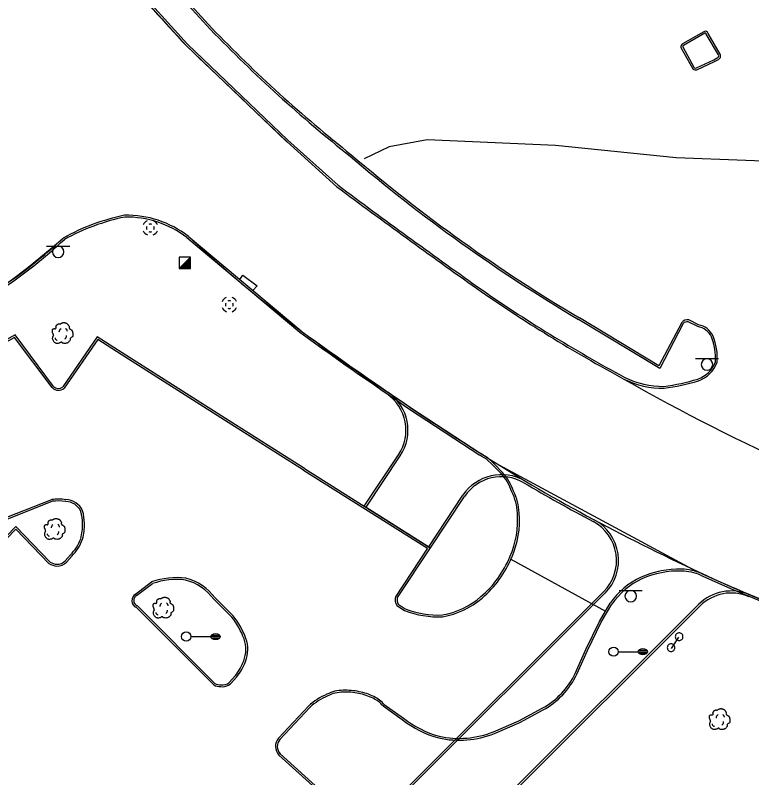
# Model space of a CAD drawing. Extents: x 2145380 to 2157287, y 139568 to 149130.
# Drawn here: x 2151469.5 to 2151708.2, y 143800.5 to 144047.9 of the extents above; entities that cross this region are included whole.
import ezdxf

# ---------------------------------------------------------------- set-up
doc = ezdxf.new("R2010")
doc.units = 0
for name, color, linetype in [('PR_PREVIOUSLY CONSTRUCTED', 7, 'Continuous'), ('TOPO_Asphalt', 7, 'Continuous'), ('TOPO_Curb Back', 7, 'Continuous'), ('TOPO_DRAIN_Inlet Grate', 7, 'Continuous'), ('TOPO_DRAIN_Manhole', 7, 'Continuous'), ('TOPO_Flowline', 7, 'Continuous'), ('TOPO_Light Pole', 7, 'Continuous'), ('TOPO_Misc', 7, 'Continuous'), ('TOPO_Sign', 7, 'Continuous'), ('TOPO_Tree', 7, 'Continuous')]:
    doc.layers.add(name, color=color, linetype=linetype)

# ---------------------------------------------------------------- blocks, each defined once
blk = doc.blocks.new('MHEXST')
at = {"layer": 'TOPO_DRAIN_Manhole'}
for centre, radius, start, end in [((-0.1, 0.3), 12.7, 112.9748, 158.2636), ((-0.1, 0.1), 6.35, 157.9722, 204.161), ((-0.1, 0.1), 6.35, 66.1941, 113.691), ((-0.1, 0.3), 12.7, 22.0744, 68.6991), ((-0.1, 0.1), 6.35, 336.8023, 21.4046), ((-0.1, 0.3), 12.7, 202.6921, 248.1938), ((-0.1, 0.1), 6.35, 248.5791, 293.1995), ((-0.1, 0.3), 12.7, 291.7963, 337.3032)]:
    blk.add_arc(centre, radius, start, end, dxfattribs=at)
blk = doc.blocks.new('LP')
at = {"layer": 'TOPO_Light Pole'}
blk.add_line((3.81, 0), (20.32, 0), dxfattribs=at)
for points in [[(20.32, 0), (27.94, 0)], [(20.32, 0), (23.5, 0)], [(20.83, 1.27), (27.43, 1.27)], [(20.83, 1.27), (23.5, 1.27)], [(23.71, 1.27), (27.43, 1.27)], [(23.71, 0), (27.94, 0)], [(20.83, -1.27), (27.43, -1.27)], [(20.83, -1.27), (23.5, -1.27)], [(23.71, -1.27), (27.43, -1.27)]]:
    blk.add_lwpolyline(points, dxfattribs=at)
blk.add_circle((0, 0), 3.81, dxfattribs=at)
blk.add_ellipse((24.13, 0), major_axis=(3.81, 0), ratio=0.666667, dxfattribs=at)
blk = doc.blocks.new('POST')
at = {"layer": 'TOPO_Misc'}
for start, end in [(89.99996, 180.00004), (179.99996, 270.00004), (359.99996, 90.00004), (269.99996, 0.00004)]:
    blk.add_arc((-0.01, 0.03), 3.16, start, end, dxfattribs=at)
blk = doc.blocks.new('TREE')
at = {"layer": 'TOPO_Tree'}
for points in [[(-14.1, -0.4), (-14.2, 0.5), (-14.4, 1.4), (-14.6, 2.3), (-14.8, 3.2), (-15.5, 4), (-15.7, 4.9), (-15.8, 5.6), (-15.7, 6.3), (-15.7, 7), (-15.6, 7.9), (-15.7, 8.8), (-15.1, 9.7), (-14.6, 10.4), (-13.8, 10.5), (-13, 10.7), (-12.2, 11), (-11.1, 10), (-10.4, 10.7), (-9.4, 11.7), (-10.3, 13.3), (-9.8, 14.4), (-9.6, 15.1), (-9.3, 15.9), (-8.8, 16.5), (-8.2, 17.3), (-7.5, 17.7), (-6.7, 18.1), (-6.1, 18.4), (-5.6, 18.6), (-5.1, 18.7), (-4.5, 18.7), (-4, 18.5), (-3.5, 18.1)], [(-3.5, 17.6), (-3.1, 18.3), (-2.6, 18.8), (-1.9, 19.2), (-1, 19.7), (-0.2, 20), (0.7, 20.2), (1.6, 20.5), (2.5, 20.8), (3.4, 20.8), (4.1, 20.7), (4.8, 20.5), (5.5, 20.2), (6.4, 19.9), (7.3, 19.7), (8.2, 19.2), (9.4, 18.4), (10, 17.2), (10.8, 16), (11.2, 15.3), (11.6, 14.6), (11.9, 13.9), (12.2, 13.1), (11.4, 12), (11.9, 11.2), (12, 11), (12.2, 10.9), (12.4, 10.7), (12.9, 10.4), (13.5, 10), (14, 9.7), (14.7, 9.2), (15.4, 8.7), (16.1, 8.1), (16.7, 7.5), (16.9, 6.7), (17.1, 6), (17.6, 4.4), (17.7, 2.8), (17.7, 1.2), (17.7, -0.2), (17.8, -2.2), (16.6, -3), (15.5, -3.8), (14.3, -4.6), (13.2, -5.3)], [(13.2, -5.3), (13.3, -5.8), (13.4, -6.3), (13.4, -6.7), (13.8, -8.5), (12.2, -10), (10.8, -11.5), (10, -12.3), (9.1, -12.8), (8.2, -13.1), (6, -13.8), (3.3, -13.6), (1.3, -13.1), (0.5, -12.9), (-0.1, -11.4), (-0.8, -11.5), (-2, -11.6), (-3.3, -12.8), (-4.5, -13.1), (-6.1, -13.5), (-7.8, -14), (-9.3, -13.6), (-11.4, -13.1), (-12.8, -11.4), (-14.1, -9.4), (-15.3, -7.3), (-15.6, -5.1), (-15.1, -3), (-14.9, -1.9), (-13.9, -0.8), (-13.5, 0.1)], [(-4.2, 5.1), (-4.5, 6.1), (-4.3, 7.2), (-3.8, 8.2), (-3.3, 9.3), (-2.7, 10.3), (-1.6, 11)], [(5.9, 11.2), (6.5, 10.7), (7, 10.2), (7.4, 9.5), (7.9, 8.6), (8.3, 7.6), (8.5, 6.6)], [(-11.4, -4.5), (-11.5, -5.4), (-11, -6.3), (-10.1, -7.2), (-9.3, -8), (-8.5, -8.3), (-7.7, -8.1)], [(4.8, -6.3), (5.7, -5.7), (6.3, -4.9), (6.8, -3.9), (7.4, -2.8), (7.6, -1.7), (7.5, -0.6)]]:
    blk.add_open_spline(points, degree=3, dxfattribs=at)

msp = doc.modelspace()

# ---------------------------------------------------------------- linework, layer by layer
at = {"layer": 'PR_PREVIOUSLY CONSTRUCTED'}
for p, q in [((2151557.45, 144006.97), (2151573.75, 143992.25)), ((2151582.6, 143888.63), (2151593.71, 143905.31)), ((2151583.16, 143888.27), (2151594.26, 143904.94)), ((2151603.48, 143875.49), (2151614.58, 143892.16)), ((2151604.04, 143875.12), (2151615.14, 143891.79)), ((2151583.16, 143888.27), (2151604.04, 143875.12)), ((2151493.76, 143694.81), (2151660.16, 143860.85)), ((2151494.23, 143694.34), (2151660.63, 143860.38)), ((2151511.16, 143677.33), (2151690.96, 143856.74)), ((2151511.63, 143676.85), (2151691.43, 143856.27))]:
    msp.add_line(p, q, dxfattribs=at)
for centre, radius, start, end in [((2152042.84, 144520.86), 708.1, 217.92933, 222.98481), ((5298041.81, 3442828.72), 4558792.47, 226.35339022, 226.35395656), ((2152948.63, 145832.91), 2297.46, 233.2421, 234.63827), ((2151518.78, 143915.16), 69.24, 101.5422, 119.186), ((2151505.64, 143950.6), 32.4, 52.211, 91.2541), ((2151862.27, 144340.67), 496.24, 227.2615, 236.7613), ((2151283.78, 144207.38), 306.95, 282.7368, 310.9658), ((2151894.9, 144353.84), 481.44, 235.0354, 241.7167), ((2151971.12, 144458.58), 610.04, 240.0732, 264.40992), ((2151581.77, 143913.25), 14.33, 326.3478, 55.5282), ((2152174.07, 144775.95), 1031.45, 235.52821, 238.46799), ((2151581.77, 143913.25), 15, 326.3478, 55.5282), ((2151627.07, 143883.85), 15, 59.6809, 146.3478), ((2151627.07, 143883.85), 14.33, 59.6809, 146.3478), ((2151976.68, 144481.68), 677.55, 239.68088, 246.59308), ((2151976.68, 144481.68), 678.22, 239.68088, 241.85854), ((2151650.04, 143871), 14.33, 314.937, 61.8585), ((2151650.04, 143871), 15, 314.937, 61.8585), ((2151977.55, 144483.91), 679.91, 246.12092, 263.78139), ((2151701.56, 143846.12), 15, 66.5931, 134.937), ((2151701.56, 143846.12), 14.33, 66.5931, 134.937)]:
    msp.add_arc(centre, radius, start, end, dxfattribs=at)
at = {"layer": 'TOPO_Asphalt'}
for p, q in [((2151690.49, 143867.32), (2151623.57, 143903.43)), ((2151630.12, 143871.4), (2151660.83, 143854.58))]:
    msp.add_line(p, q, dxfattribs=at)
at = {"layer": 'TOPO_Curb Back'}
for p, q in [((2151532.76, 144043.29), (2151507.67, 144070.78)), ((2151533.19, 144043.7), (2151508.13, 144071.18)), ((2151509.35, 144055.25), (2151524.84, 144038.07)), ((2151509.8, 144055.64), (2151525.27, 144038.49)), ((2151692.67, 144042.52), (2151685.75, 144038.63)), ((2151692.67, 144042.52), (2151685.75, 144038.63)), ((2151693, 144042.02), (2151686.07, 144038.12)), ((2151693, 144042.02), (2151686.07, 144038.12)), ((2151697.43, 144035), (2151693.47, 144041.79)), ((2151697.43, 144035), (2151693.47, 144041.79)), ((2151697.95, 144035.3), (2151694.05, 144041.99)), ((2151697.95, 144035.3), (2151694.05, 144041.99)), ((2151524.84, 144038.07), (2151557.44, 144006.97)), ((2151525.27, 144038.49), (2151557.86, 144007.41)), ((2151685.24, 144037.41), (2151689.08, 144030.45)), ((2151685.24, 144037.41), (2151689.08, 144030.45)), ((2151685.82, 144037.6), (2151689.52, 144030.88)), ((2151685.82, 144037.6), (2151689.52, 144030.88)), ((2151697.95, 144035.3), (2151697.95, 144035.3)), ((2151697.95, 144035.3), (2151697.95, 144035.3)), ((2151690.24, 144030.79), (2151695.9, 144033.47)), ((2151690.24, 144030.79), (2151695.9, 144033.47)), ((2151690.45, 144030.23), (2151696.17, 144032.93)), ((2151690.45, 144030.23), (2151696.17, 144032.93)), ((2151695.9, 144033.47), (2151696.97, 144034.02)), ((2151695.9, 144033.47), (2151696.97, 144034.02)), ((2151696.17, 144032.93), (2151697.18, 144033.45)), ((2151696.17, 144032.93), (2151697.18, 144033.45)), ((2151697.43, 144035), (2151697.43, 144035)), ((2151697.43, 144035), (2151697.43, 144035)), ((2151557.44, 144006.97), (2151557.45, 144006.97)), ((2151557.45, 144006.97), (2151573.75, 143992.25)), ((2151557.85, 144007.41), (2151574.13, 143992.72)), ((2151557.86, 144007.41), (2151557.85, 144007.41)), ((2151678.37, 143933.33), (2151652.09, 143949.17)), ((2151678.13, 143934.17), (2151652.4, 143949.69)), ((2151690.89, 143947.45), (2151687.78, 143949.03)), ((2151685.5, 143948.23), (2151678.13, 143934.17)), ((2151685.99, 143947.88), (2151678.37, 143933.33)), ((2151690.71, 143946.87), (2151687.59, 143948.46)), ((2151441.95, 143875.42), (2151481.27, 143890.79)), ((2151442.23, 143874.88), (2151481.42, 143890.2)), ((2151469.62, 143882.02), (2151406.79, 143816.77)), ((2151480.75, 143870.49), (2151469.62, 143882.02)), ((2151469.62, 143881.16), (2151406.81, 143815.92)), ((2151480.37, 143870.02), (2151469.62, 143881.16)), ((2151487.33, 143872.82), (2151485.69, 143870.93)), ((2151487.77, 143872.41), (2151486.13, 143870.53))]:
    msp.add_line(p, q, dxfattribs=at)
for points in [[(2151557.45, 144006.97), (2151573.75, 143992.25)], [(2151557.85, 144007.41), (2151574.13, 143992.72)], [(2151525.49, 143976.21), (2151562.09, 143945.52)], [(2151525.11, 143975.74), (2151561.71, 143945.06)], [(2151685.99, 143947.88), (2151678.37, 143933.33), (2151652.09, 143949.17)], [(2151685.5, 143948.23), (2151678.13, 143934.17), (2151652.4, 143949.69)], [(2151690.89, 143947.45), (2151687.78, 143949.03)], [(2151690.71, 143946.87), (2151687.59, 143948.46)], [(2151481.87, 143927.5), (2151469.41, 143944.16), (2151444.32, 143930.28)], [(2151481.41, 143927.12), (2151469.25, 143943.38), (2151444.62, 143929.76)], [(2151563.25, 143900.82), (2151537.59, 143917.03), (2151504.07, 143938.38), (2151496.02, 143943.56), (2151484.84, 143927.32)], [(2151562.92, 143900.32), (2151537.27, 143916.52), (2151503.75, 143937.87), (2151496.18, 143942.74), (2151485.29, 143926.91)], [(2151600.04, 143918.28), (2151620.04, 143905.19)], [(2151600.04, 143918.28), (2151620.04, 143905.19)], [(2151600.38, 143918.78), (2151620.37, 143905.69)], [(2151600.38, 143918.78), (2151620.37, 143905.69)], [(2151626.96, 143899.19), (2151624.28, 143901.93), (2151622.19, 143903.91), (2151620.75, 143904.75), (2151620.05, 143905.18)], [(2151627.4, 143899.6), (2151624.7, 143902.36), (2151622.55, 143904.4), (2151621.06, 143905.26), (2151620.36, 143905.69)], [(2151562.93, 143900.32), (2151603.14, 143874.97), (2151592.69, 143859.27)], [(2151563.24, 143900.83), (2151603.98, 143875.15), (2151593.25, 143859.04)], [(2151691.63, 143866.25), (2151702.08, 143861.64), (2151728.73, 143850.52), (2151752.67, 143841.55), (2151772.23, 143835.03), (2151790.65, 143829.37), (2151804.31, 143825.77), (2151827.95, 143819.86), (2151847.35, 143816.07), (2151864.7, 143813.08), (2151884.32, 143810.15), (2151902.71, 143807.56), (2151903.8, 143807.4)], [(2151691.87, 143866.8), (2151702.32, 143862.19), (2151728.95, 143851.08), (2151752.87, 143842.12), (2151772.41, 143835.61), (2151790.81, 143829.94), (2151804.46, 143826.35), (2151828.08, 143820.45), (2151847.46, 143816.66), (2151864.79, 143813.67), (2151884.41, 143810.74), (2151902.8, 143808.16), (2151903.9, 143807.99)], [(2151508.45, 143860.11), (2151513.64, 143864.04)], [(2151508.79, 143859.61), (2151513.92, 143863.5)], [(2151533.78, 143858.47), (2151539.69, 143852.64)], [(2151534.24, 143858.87), (2151540.14, 143853.04)], [(2151650.97, 143834.4), (2151654.47, 143842.1), (2151658.86, 143851.25), (2151662.34, 143857.14)], [(2151533.79, 143830.65), (2151508.63, 143855.82)], [(2151534.16, 143831.13), (2151509.06, 143856.25)], [(2151593.17, 143856.39), (2151595.62, 143854.82)], [(2151593.62, 143856.82), (2151595.9, 143855.35)], [(2151651.51, 143834.15), (2151655.01, 143841.85), (2151659.39, 143850.97), (2151662.85, 143856.82)], [(2151540.87, 143833.67), (2151538.84, 143831.41)], [(2151541.34, 143833.29), (2151539.24, 143830.96)], [(2151554.82, 143813.34), (2151564.52, 143823.77)], [(2151555.26, 143812.94), (2151564.95, 143823.35)], [(2151588.67, 143823.81), (2151594.93, 143819.38)], [(2151589.08, 143824.26), (2151595.29, 143819.86)], [(2151624.54, 143815.46), (2151632.73, 143818.98), (2151640.25, 143823.06)], [(2151624.77, 143814.9), (2151633, 143818.44), (2151640.54, 143822.54)], [(2151393.78, 143601.85), (2151383.51, 143611.67), (2151393.72, 143622), (2151449.39, 143677.96), (2151472.43, 143701.35), (2151567.04, 143796.9), (2151554.9, 143807.87)], [(2151394.14, 143602.33), (2151384.36, 143611.69), (2151394.15, 143621.58), (2151449.82, 143677.54), (2151472.86, 143700.93), (2151567.9, 143796.92), (2151555.32, 143808.3)]]:
    msp.add_lwpolyline(points, dxfattribs=at)
for centre, radius, start, end in [((2151864.75, 144363.38), 461.18, 223.955, 231.5539), ((2151864.75, 144363.38), 461.18, 223.955, 231.5539), ((2151864.75, 144363.38), 460.58, 223.955, 231.5552), ((2151864.75, 144363.38), 460.58, 223.955, 231.5552), ((2151693.18, 144041.8), 0.889, 12.4265, 125.3767), ((2151693.18, 144041.8), 0.889, 12.4265, 125.3767), ((2151693.18, 144041.8), 0.289, 358.6799, 129.9219), ((2151693.18, 144041.8), 0.289, 358.6799, 129.9219), ((2151686.45, 144037.62), 1.23, 124.9111, 190.0226), ((2151686.45, 144037.62), 1.23, 124.9111, 190.0226), ((2151686.45, 144037.62), 0.627, 127.1254, 182.3937), ((2151686.45, 144037.62), 0.627, 127.1254, 182.3937), ((2151696.85, 144034.67), 1.27, 285.0744, 29.5044), ((2151696.85, 144034.67), 1.27, 285.0744, 29.5044), ((2151696.85, 144034.67), 0.67, 280.5224, 29.5044), ((2151696.85, 144034.67), 0.67, 280.5224, 29.5044), ((2151690, 144031.81), 1.65, 235.8788, 285.7108), ((2151690, 144031.81), 1.65, 235.8788, 285.7108), ((2151690, 144031.81), 1.05, 242.9323, 283.2705), ((2151690, 144031.81), 1.05, 242.9323, 283.2705), ((2151924.31, 144407.84), 533.37, 229.5118, 239.3112), ((2151924.31, 144407.84), 533.37, 229.5118, 239.3112), ((2151924.31, 144407.84), 532.77, 229.5107, 239.3114), ((2151924.31, 144407.84), 532.77, 229.5107, 239.3114), ((2152948.63, 145832.91), 2297.46, 233.2421, 234.63827), ((2152948.63, 145832.91), 2297.46, 233.2421, 234.63827), ((2152948.63, 145832.91), 2296.86, 233.2428, 234.63821), ((2152948.63, 145832.91), 2296.86, 233.2428, 234.63821), ((2151518.78, 143915.16), 69.24, 101.5422, 119.186), ((2151518.78, 143915.16), 68.64, 101.5874, 119.126), ((2151505.64, 143950.6), 32.4, 52.211, 91.2541), ((2151505.64, 143950.6), 31.8, 52.2315, 91.157), ((2151372.14, 144097.13), 165.87, 303.8735, 312.8859), ((2151372.14, 144097.13), 166.47, 303.8794, 312.8611), ((2151894.9, 144353.84), 481.44, 235.0354, 241.7167), ((2151894.9, 144353.84), 481.44, 235.0354, 241.7167), ((2151894.9, 144353.84), 480.84, 235.0356, 241.7156), ((2151894.9, 144353.84), 480.84, 235.0356, 241.7156), ((2151687.35, 143946.63), 2.45, 79.788, 139.1827), ((2151687.35, 143946.63), 2.45, 79.788, 139.1827), ((2151687.35, 143946.63), 1.85, 82.3448, 137.1826), ((2151687.35, 143946.63), 1.85, 82.3448, 137.1826), ((2151689.86, 143941.12), 5.81, 24.7476, 81.6403), ((2151689.86, 143941.12), 5.81, 24.7476, 81.6403), ((2151689.86, 143941.12), 6.41, 24.5758, 80.7406), ((2151689.86, 143941.12), 6.41, 24.5758, 80.7406), ((2152325.93, 144998.41), 1301.38, 234.03956, 236.0976), ((2152325.93, 144998.41), 1301.38, 234.03956, 236.0976), ((2152325.93, 144998.41), 1300.78, 234.03956, 236.09744), ((2152325.93, 144998.41), 1300.78, 234.03956, 236.09744), ((2151677.1, 143936.58), 19.94, 356.5228, 21.1891), ((2151677.1, 143936.58), 19.94, 356.5228, 21.1891), ((2151677.1, 143936.58), 19.34, 356.775, 21.1357), ((2151677.1, 143936.58), 19.34, 356.775, 21.1357), ((2151687.61, 143938.7), 9.37, 289.3818, 339.9878), ((2151687.61, 143938.7), 9.37, 289.3818, 339.9878), ((2151687.61, 143938.7), 9.97, 289.3094, 340.5003), ((2151687.61, 143938.7), 9.97, 289.3094, 340.5003), ((2151679.39, 143955.07), 28.17, 243.4081, 270.823), ((2151679.39, 143955.07), 28.17, 243.4081, 270.823), ((2151679.39, 143955.07), 27.57, 243.4265, 270.7537), ((2151679.39, 143955.07), 27.57, 243.4265, 270.7537), ((2151671.46, 143992.81), 65.84, 277.2352, 287.0076), ((2151671.46, 143992.81), 65.84, 277.2352, 287.0076), ((2151671.46, 143992.81), 66.44, 277.206, 287.0182), ((2151671.46, 143992.81), 66.44, 277.206, 287.0182), ((2151483.45, 143928.97), 2.76, 222.1405, 311.7559), ((2151483.45, 143928.97), 2.16, 222.8394, 309.9555), ((2151614.61, 143888), 16.67, 18.3554, 42.1649), ((2151614.61, 143888), 17.27, 18.5054, 42.2031), ((2151615.65, 143885.74), 16.58, 2.328, 26.9341), ((2151615.65, 143885.74), 17.18, 2.3685, 26.7843), ((2151483.36, 143871.81), 19.09, 82.528, 96.2698), ((2151483.36, 143871.82), 18.49, 82.4208, 96.0269), ((2151485.74, 143884.69), 5.46, 24.0256, 89.3398), ((2151485.74, 143884.69), 6.06, 23.656, 88.9901), ((2151478.38, 143883.21), 12.88, 359.2718, 16.6803), ((2151478.38, 143883.21), 13.48, 359.3328, 16.8416), ((2151603.15, 143884.03), 29.17, 336.1382, 4.678), ((2151603.15, 143884.03), 29.77, 336.1528, 4.6545), ((2151474.06, 143882.45), 17.21, 345.3427, 2.0059), ((2151474.06, 143882.45), 17.81, 345.2429, 1.9608), ((2151476.66, 143883.36), 15, 315.3257, 339.4193), ((2151476.66, 143883.37), 15.61, 315.3943, 339.5329), ((2151598.28, 143885.23), 34.11, 310.454, 337.6023), ((2151598.28, 143885.23), 34.71, 310.4586, 337.5895), ((2151483.21, 143874.49), 5.3, 237.5501, 267.0354), ((2151483.21, 143874.49), 4.7, 238.3948, 266.9692), ((2151483.08, 143873.35), 4.16, 268.0681, 317.3576), ((2151483.08, 143873.35), 3.56, 268.1541, 317.2365), ((2151684.67, 143837.95), 30.25, 88.4056, 114.0197), ((2151684.67, 143837.96), 29.65, 88.4057, 114.015), ((2151685.02, 143850.68), 16.92, 66.9964, 88.3793), ((2151685.02, 143850.68), 17.52, 66.9822, 88.3808), ((2151521.8, 143840.96), 24.48, 82.9549, 109.4807), ((2151521.8, 143840.96), 23.88, 83.0514, 109.2597), ((2151520.44, 143848.65), 16.57, 36.3706, 75.1355), ((2151520.44, 143848.65), 17.17, 36.529, 75.2759), ((2151682.52, 143843.35), 24.44, 114.5491, 145.6401), ((2151682.52, 143843.35), 23.84, 114.5557, 145.5916), ((2151509.7, 143858.01), 2.45, 120.5494, 246.6237), ((2151509.7, 143858.01), 1.85, 119.5547, 246.6261), ((2151596.68, 143858.46), 4.07, 168.4665, 210.4647), ((2151596.68, 143858.46), 3.47, 170.3256, 208.1923), ((2151603.44, 143878.89), 25.94, 279.9499, 310.8712), ((2151603.44, 143878.89), 26.54, 279.8647, 310.8671), ((2151606.62, 143882.52), 29.81, 248.3516, 272.6341), ((2151606.62, 143882.52), 29.21, 248.4642, 272.56), ((2151517.77, 143835.68), 27.71, 20.8548, 37.745), ((2151517.77, 143835.68), 28.31, 20.8334, 37.8257), ((2151533.82, 143842.19), 10.4, 339.1512, 18.7987), ((2151533.83, 143842.19), 11, 339.1369, 18.8566), ((2151524.35, 143845.99), 20.61, 323.2809, 338.6445), ((2151524.35, 143846), 21.21, 323.2078, 338.649), ((2151628.27, 143845.13), 25.11, 298.5144, 334.7058), ((2151628.27, 143845.13), 25.71, 298.5134, 334.7162), ((2151535.9, 143834.3), 4.21, 240.0218, 272.8645), ((2151535.9, 143834.3), 3.61, 241.2281, 273.6523), ((2151536.6, 143834.41), 4.35, 263.5008, 307.4815), ((2151536.6, 143834.41), 3.75, 262.7499, 306.6568), ((2151577.69, 143809.81), 19.19, 111.9867, 133.3297), ((2151575.75, 143817.6), 11.3, 90.05, 117.654), ((2151575.75, 143817.6), 10.7, 89.9853, 117.8114), ((2151576.58, 143808.51), 20.4, 77.7153, 92.372), ((2151576.58, 143808.52), 19.8, 77.689, 92.4091), ((2151577.54, 143810.32), 17.84, 63.6156, 79.4393), ((2151577.54, 143810.33), 18.43, 63.6361, 79.4127), ((2151577.69, 143809.81), 18.59, 111.8943, 133.2708), ((2151581.57, 143817.97), 9.2, 39.4151, 64.934), ((2151581.57, 143817.97), 9.79, 39.8933, 64.8934), ((2151615.22, 143844.98), 32.66, 231.603, 254.904), ((2151615.22, 143844.98), 32.06, 231.5753, 254.8818), ((2151613.41, 143843.04), 29.74, 257.2726, 291.9751), ((2151557.9, 143810.65), 4.09, 138.9673, 222.7602), ((2151557.9, 143810.65), 3.49, 139.1255, 222.3351), ((2151613.41, 143843.04), 30.34, 257.2495, 291.9874)]:
    msp.add_arc(centre, radius, start, end, dxfattribs=at)
at = {"layer": 'TOPO_DRAIN_Inlet Grate'}
msp.add_lwpolyline([(2151542.3, 143962.11), (2151543.25, 143963.62), (2151547.83, 143960.15), (2151546.51, 143958.58)], dxfattribs=at)
msp.add_lwpolyline([(2151542.3, 143962.11), (2151543.25, 143963.62), (2151547.83, 143960.15), (2151546.51, 143958.58)], dxfattribs=at)
at = {"layer": 'TOPO_Flowline'}
msp.add_lwpolyline([(2151728.91, 143999.92), (2151683.68, 144001.68), (2151644.63, 144005.61), (2151603.01, 144007.45), (2151590.64, 144005.21), (2151582.6, 144001.32)], dxfattribs=at)
at = {"layer": 'TOPO_Misc'}
for p, q in [((2151522.58, 143965.68), (2151526.32, 143969.43)), ((2151525.35, 143968.45), (2151526.32, 143968.45)), ((2151525.54, 143968.64), (2151526.32, 143968.64)), ((2151525.73, 143968.83), (2151526.32, 143968.83)), ((2151525.91, 143969.02), (2151526.32, 143969.02)), ((2151526.11, 143969.21), (2151526.32, 143969.21)), ((2151526.29, 143969.39), (2151526.32, 143969.39)), ((2151522.93, 143966.03), (2151526.32, 143966.03)), ((2151523.11, 143966.21), (2151526.32, 143966.21)), ((2151523.3, 143966.4), (2151526.32, 143966.4)), ((2151523.48, 143966.59), (2151526.32, 143966.59)), ((2151523.67, 143966.78), (2151526.32, 143966.78)), ((2151523.86, 143966.97), (2151526.32, 143966.97)), ((2151524.05, 143967.15), (2151526.32, 143967.15)), ((2151524.24, 143967.34), (2151526.32, 143967.34)), ((2151524.42, 143967.52), (2151526.32, 143967.52)), ((2151524.6, 143967.71), (2151526.32, 143967.71)), ((2151524.79, 143967.9), (2151526.32, 143967.9)), ((2151524.98, 143968.08), (2151526.32, 143968.08)), ((2151525.17, 143968.27), (2151526.32, 143968.27)), ((2151522.74, 143965.84), (2151526.32, 143965.84))]:
    msp.add_line(p, q, dxfattribs=at)
msp.add_lwpolyline([(2151526.32, 143965.68), (2151526.32, 143969.43), (2151522.57, 143969.42), (2151522.58, 143965.68), (2151526.32, 143965.68)], dxfattribs=at)
at = {"layer": 'TOPO_Sign'}
for points in [[(2151479.6, 143973), (2151487.1, 143973.01)], [(2151481.49, 143971.13), (2151481.49, 143971.13)], [(2151483.35, 143973), (2151483.35, 143973)], [(2151485.22, 143971.13), (2151485.22, 143971.13)], [(2151483.35, 143969.27), (2151483.35, 143969.27)], [(2151697.44, 143936.48), (2151689.95, 143936.47)], [(2151693.7, 143936.47), (2151693.7, 143936.47)], [(2151693.7, 143936.47), (2151693.7, 143936.47)], [(2151691.83, 143934.61), (2151691.83, 143934.61)], [(2151691.83, 143934.61), (2151691.83, 143934.61)], [(2151695.56, 143934.61), (2151695.56, 143934.61)], [(2151695.56, 143934.61), (2151695.56, 143934.61)], [(2151693.7, 143932.74), (2151693.7, 143932.74)], [(2151693.7, 143932.74), (2151693.7, 143932.74)], [(2151665.23, 143861.3), (2151672.72, 143861.31)], [(2151668.98, 143861.3), (2151668.98, 143861.3)], [(2151667.11, 143859.44), (2151667.11, 143859.44)], [(2151668.98, 143857.57), (2151668.98, 143857.57)], [(2151670.85, 143859.44), (2151670.85, 143859.44)], [(2151684.48, 143846.15), (2151682.07, 143842.46)]]:
    msp.add_lwpolyline(points, dxfattribs=at)
for centre, start, end in [((2151483.35, 143971.13), 90, 180), ((2151483.35, 143971.13), 180, 270), ((2151483.35, 143971.13), 360, 90), ((2151483.35, 143971.13), 270, 0), ((2151693.7, 143934.61), 90, 180), ((2151693.7, 143934.61), 90, 180), ((2151693.7, 143934.61), 360, 90), ((2151693.7, 143934.61), 360, 90), ((2151693.7, 143934.61), 180, 270), ((2151693.7, 143934.61), 180, 270), ((2151693.7, 143934.61), 270, 0), ((2151693.7, 143934.61), 270, 0), ((2151668.98, 143859.44), 90, 180), ((2151668.98, 143859.44), 360, 90), ((2151668.98, 143859.44), 180, 270), ((2151668.98, 143859.44), 270, 0)]:
    msp.add_arc(centre, 1.87, start, end, dxfattribs=at)

# ---------------------------------------------------------------- block references
at = {"layer": 'TOPO_DRAIN_Manhole', "xscale": 0.19685000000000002, "yscale": 0.19685000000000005}
for p in [(2151513.27, 143978.87), (2151538.87, 143953.98), (2151538.87, 143953.98)]:
    msp.add_blockref('MHEXST', p, dxfattribs=at)
at = {"layer": 'TOPO_Light Pole', "xscale": 0.39370000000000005, "yscale": 0.3937000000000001}
for p in [(2151524.89, 143846.33), (2151663.4, 143841.43)]:
    msp.add_blockref('LP', p, dxfattribs=at)
at = {"layer": 'TOPO_Misc', "xscale": 0.39370000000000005, "yscale": 0.3937000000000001}
for p in [(2151684.67, 143846.28), (2151682.07, 143842.73)]:
    msp.add_blockref('POST', p, dxfattribs=at)
at = {"layer": 'TOPO_Tree', "xscale": 0.19685000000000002, "yscale": 0.19685000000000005}
for p in [(2151484.61, 143944.11), (2151482.07, 143880.56), (2151517.29, 143855.04), (2151697.61, 143818.86)]:
    msp.add_blockref('TREE', p, dxfattribs=at)

doc.saveas('drawing.dxf')
